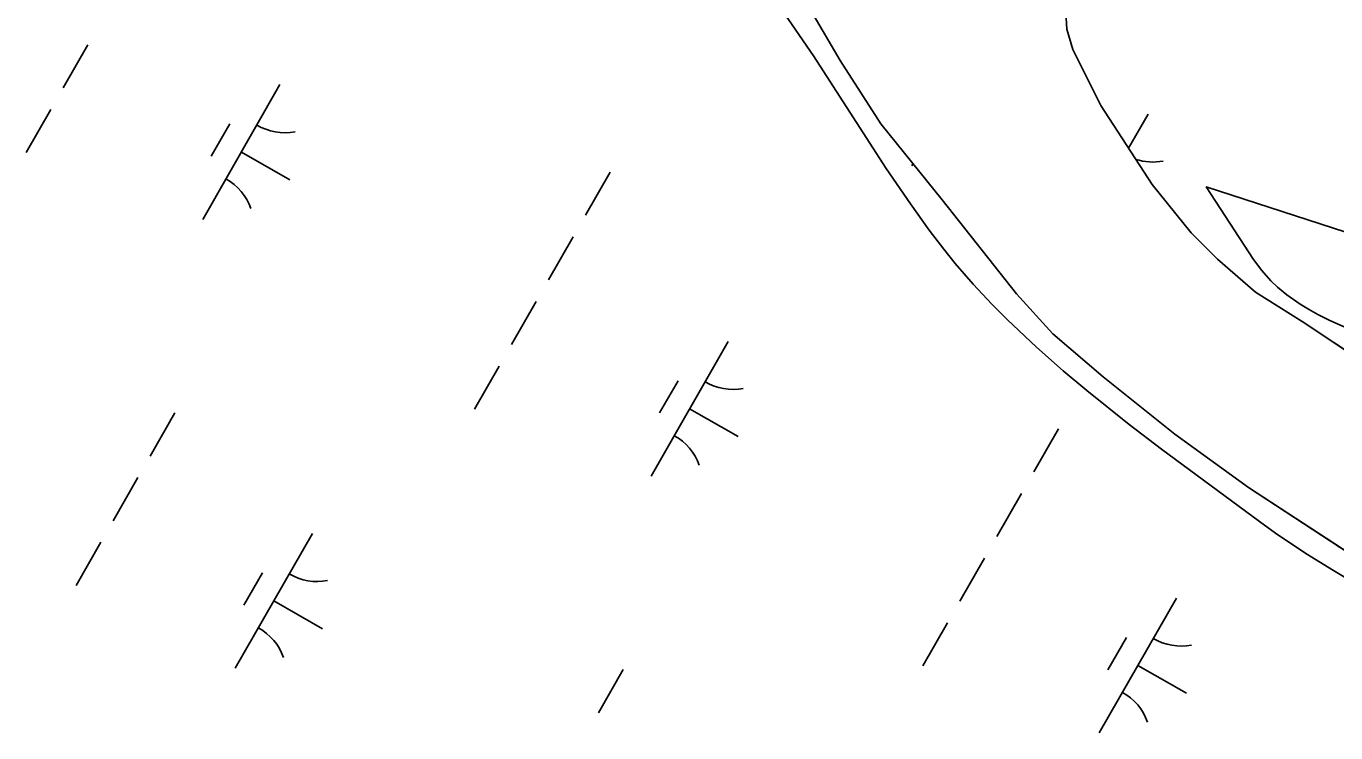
# Model space of a CAD drawing. Extents: x 3930721 to 3950824, y 220441 to 242861.
# Drawn here: x 3944907.5 to 3945329.2, y 231386.9 to 231614.5 of the extents above; entities that cross this region are included whole.
import ezdxf

# ---------------------------------------------------------------- set-up
doc = ezdxf.new("R2010")
doc.units = 0
for name, color, linetype in [('V-SITE-VEGE', 7, 'Continuous'), ('V-TOPO-SHOR', 7, 'Continuous'), ('V-WETL-SWMP', 7, 'Continuous')]:
    doc.layers.add(name, color=color, linetype=linetype)

msp = doc.modelspace()

# ---------------------------------------------------------------- linework, layer by layer
at = {"layer": 'V-SITE-VEGE'}
for points in [[(3945103.56, 231679.61), (3945109.14, 231673.75), (3945113.76, 231668.47), (3945117.66, 231663.73), (3945124.23, 231655.27), (3945138.68, 231635.75), (3945148.52, 231622.8), (3945152.94, 231616.66), (3945160.92, 231604.97), (3945184.39, 231568.7), (3945192.17, 231557.25), (3945198.23, 231548.84), (3945202.97, 231542.66), (3945206.63, 231538.12), (3945212.35, 231531.46), (3945218.37, 231525.02)], [(3945313.42, 231527.99), (3945310.4, 231530.49), (3945308.27, 231532.5), (3945305.32, 231535.78), (3945302.67, 231539.39), (3945287.43, 231562.72), (3945442.54, 231512.44)], [(3945218.37, 231525.02), (3945223.31, 231520.07), (3945232.82, 231511.11), (3945241.37, 231503.56), (3945249.01, 231497.15), (3945262.65, 231486.27), (3945273.05, 231478.33), (3945304.59, 231454.94), (3945309.71, 231451.24), (3945319.55, 231444.65), (3945328.36, 231439.16), (3945359.51, 231420.43)], [(3945357.36, 231506.31), (3945326.98, 231519.77), (3945323.38, 231521.63), (3945320.32, 231523.36), (3945317.73, 231524.96), (3945313.42, 231527.99)]]:
    msp.add_lwpolyline(points, dxfattribs=at)
at = {"layer": 'V-TOPO-SHOR'}
for points in [[(3945082.17, 231701.61), (3945130.38, 231657.6), (3945140.98, 231646.05), (3945156.1, 231626.4), (3945169.61, 231603.47), (3945182.63, 231583.1), (3945202.45, 231558.6), (3945226.29, 231528.32), (3945238.07, 231515.39), (3945254.29, 231501.57), (3945277.31, 231483.16), (3945301.02, 231465.93), (3945339.25, 231440.92)], [(3945242.24, 231618.88), (3945242.52, 231613.53), (3945244.46, 231607.02), (3945253.49, 231588.93), (3945270.07, 231563.46), (3945282.58, 231547.98), (3945291.05, 231539.44), (3945303.28, 231528.84), (3945318.29, 231519.44), (3945357.94, 231493.04)]]:
    msp.add_lwpolyline(points, dxfattribs=at)
at = {"layer": 'V-WETL-SWMP'}
for p, q in [((3945156.1, 231626.4), (3945169.61, 231603.47)), ((3945242.52, 231613.53), (3945242.24, 231618.88)), ((3945244.46, 231607.02), (3945242.52, 231613.53)), ((3944927.34, 231608.51), (3944919.39, 231594.63)), ((3945253.5, 231588.93), (3945244.46, 231607.02)), ((3945169.61, 231603.47), (3945182.63, 231583.1)), ((3944989.16, 231595.66), (3944964.32, 231552.28)), ((3944915.41, 231587.68), (3944907.46, 231573.8)), ((3945270.07, 231563.46), (3945253.5, 231588.93)), ((3944973.03, 231583.01), (3944967.06, 231572.6)), ((3945182.63, 231583.1), (3945202.45, 231558.6)), ((3945268.7, 231586.21), (3945262.41, 231575.23)), ((3944976.74, 231573.97), (3944992.36, 231565.02)), ((3945193.04, 231570.23), (3945192.63, 231569.51)), ((3945095.53, 231567.5), (3945087.58, 231553.61)), ((3945282.58, 231547.98), (3945270.07, 231563.46)), ((3945202.45, 231558.6), (3945226.29, 231528.32)), ((3945083.61, 231546.67), (3945075.66, 231532.79)), ((3945291.05, 231539.44), (3945282.58, 231547.98)), ((3945303.28, 231528.84), (3945291.05, 231539.44)), ((3945226.29, 231528.32), (3945238.07, 231515.39)), ((3945318.29, 231519.44), (3945303.28, 231528.84)), ((3945071.68, 231525.85), (3945063.73, 231511.96)), ((3945238.07, 231515.39), (3945254.29, 231501.57)), ((3945357.95, 231493.04), (3945318.29, 231519.44)), ((3945133.51, 231513), (3945108.66, 231469.61)), ((3945059.75, 231505.02), (3945051.8, 231491.13)), ((3945117.37, 231500.34), (3945111.4, 231489.93)), ((3945254.29, 231501.57), (3945277.31, 231483.16)), ((3945121.08, 231491.3), (3945136.7, 231482.36)), ((3944955.37, 231489.95), (3944947.42, 231476.06)), ((3945239.88, 231484.83), (3945231.92, 231470.95)), ((3945277.31, 231483.16), (3945301.02, 231465.93)), ((3944943.44, 231469.12), (3944935.49, 231455.24)), ((3945301.02, 231465.93), (3945339.25, 231440.92)), ((3945227.95, 231464.01), (3945220, 231450.12)), ((3944931.52, 231448.29), (3944923.57, 231434.41)), ((3944999.64, 231451.11), (3944974.79, 231407.72)), ((3945216.02, 231443.18), (3945208.07, 231429.29)), ((3944983.5, 231438.45), (3944977.54, 231428.04)), ((3944987.21, 231429.41), (3945002.83, 231420.47)), ((3945277.85, 231430.33), (3945253, 231386.94)), ((3945204.09, 231422.35), (3945196.14, 231408.47)), ((3945261.71, 231417.68), (3945255.75, 231407.27)), ((3945099.71, 231407.28), (3945091.76, 231393.4)), ((3945265.42, 231408.64), (3945281.04, 231399.69))]:
    msp.add_line(p, q, dxfattribs=at)
for centre, start, end in [((3944990.67, 231597.82), 239.4279, 280.9715), ((3945270.21, 231588.37), 252.0318, 280.9715), ((3944963.22, 231549.88), 19.4279, 60.9715), ((3945135.02, 231515.15), 239.4279, 280.9715), ((3945107.56, 231467.22), 19.4279, 60.9715), ((3945001.15, 231453.26), 239.4279, 280.9715), ((3944973.69, 231405.33), 19.4279, 60.9715), ((3945279.36, 231432.49), 239.4279, 280.9715), ((3945251.9, 231384.55), 19.4279, 60.9715)]:
    msp.add_arc(centre, 17.62, start, end, dxfattribs=at)

doc.saveas('drawing.dxf')
